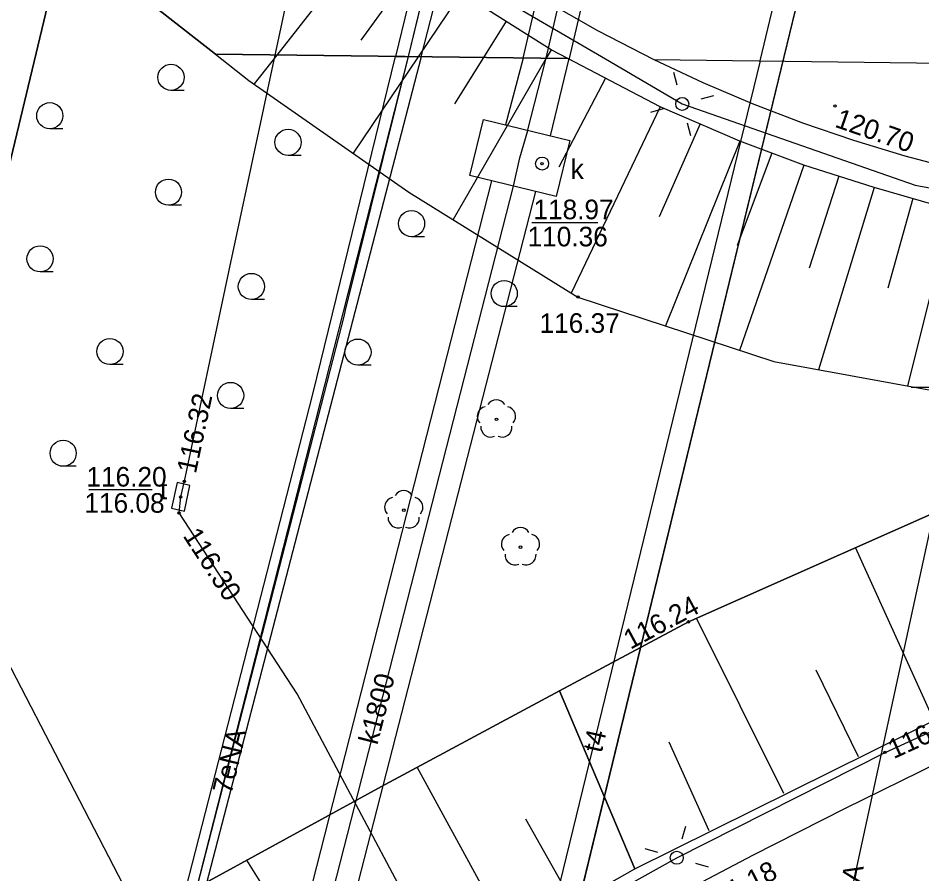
# Model space of a CAD drawing. Extents: x 6424617 to 6425697, y 5665845 to 5667190.
# Drawn here: x 6425460.84 to 6425495.41, y 5666781.4 to 5666814.14 of the extents above; entities that cross this region are included whole.
import ezdxf

# ---------------------------------------------------------------- set-up
doc = ezdxf.new("R2010")
doc.units = 0
for name, color, linetype in [('Warstwa 1', 7, 'Continuous'), ('Warstwa 11', 7, 'Continuous'), ('Warstwa 12', 7, 'Continuous'), ('Warstwa 13', 7, 'Continuous'), ('Warstwa 14', 7, 'Continuous'), ('Warstwa 15', 7, 'Continuous'), ('Warstwa 16', 7, 'Continuous'), ('Warstwa 2', 7, 'Continuous'), ('Warstwa 20', 7, 'Continuous'), ('Warstwa 21', 7, 'Continuous'), ('Warstwa 25', 7, 'Continuous'), ('Warstwa 4', 7, 'Continuous'), ('Warstwa 5', 7, 'Continuous'), ('Warstwa 6', 7, 'Continuous'), ('Warstwa 61', 7, 'Continuous'), ('Warstwa 63', 7, 'Continuous'), ('Warstwa 8', 7, 'Continuous'), ('Warstwa 9', 7, 'Continuous')]:
    doc.layers.add(name, color=color, linetype=linetype)

msp = doc.modelspace()

# ---------------------------------------------------------------- linework, layer by layer
at = {"layer": 'Warstwa 1'}
for p, q in [((6425474.6, 5666748.65), (6425522.252, 5666945.035)), ((6425474.6, 5666748.65), (6425522.252, 5666945.035)), ((6425454.155, 5666782.149), (6425471.236, 5666853.116)), ((6425454.155, 5666782.149), (6425471.236, 5666853.116))]:
    msp.add_line(p, q, dxfattribs=at)
at = {"layer": 'Warstwa 11'}
for centre in [(6425479.133, 5666798.788), (6425475.589, 5666795.311), (6425480.055, 5666793.9)]:
    msp.add_circle(centre, 0.05, dxfattribs=at)
for centre, start, end in [((6425479.133, 5666799.163), 30.1471, 149.8529), ((6425478.776, 5666798.904), 102.1471, 221.8529), ((6425479.49, 5666798.904), 318.1471, 77.8529), ((6425478.913, 5666798.485), 174.1471, 293.8529), ((6425479.353, 5666798.485), 246.1471, 5.8529), ((6425475.589, 5666795.686), 30.1471, 149.8529), ((6425475.232, 5666795.427), 102.1471, 221.8529), ((6425475.946, 5666795.427), 318.1471, 77.8529), ((6425475.369, 5666795.008), 174.1471, 293.8529), ((6425475.809, 5666795.008), 246.1471, 5.8529), ((6425480.055, 5666794.275), 30.1471, 149.8529), ((6425479.698, 5666794.016), 102.1471, 221.8529), ((6425480.412, 5666794.016), 318.1471, 77.8529), ((6425479.835, 5666793.597), 174.1471, 293.8529), ((6425480.275, 5666793.597), 246.1471, 5.8529)]:
    msp.add_arc(centre, 0.375, start, end, dxfattribs=at)
at = {"layer": 'Warstwa 12'}
for p, q in [((6425480.155, 5666812.607), (6425479.476, 5666810.056)), ((6425481.197, 5666809.635), (6425481.921, 5666812.585))]:
    msp.add_line(p, q, dxfattribs=at)
for points in [[(6425470.675, 5666812.723), (6425472.304, 5666820.347), (6425476.107, 5666835.553), (6425479.576, 5666850.831), (6425493.276, 5666901.432), (6425493.535, 5666902.072), (6425493.16, 5666902.53), (6425486.027, 5666904.729), (6425481.07, 5666906.403), (6425469.466, 5666909.139), (6425469.101, 5666909.586), (6425469.483, 5666910.214), (6425471.98, 5666923.618), (6425472.03, 5666923.61), (6425482.03, 5666965.191), (6425489.31, 5666994.281), (6425496.49, 5667021.647)], [(6425489.22, 5666812.497), (6425490.474, 5666817.727), (6425490.896, 5666819.13), (6425491.336, 5666820.398), (6425491.737, 5666821.916), (6425495.964, 5666838.649), (6425497.689, 5666845.721), (6425498.913, 5666850.556), (6425503.322, 5666868.321), (6425505.296, 5666876.359), (6425505.681, 5666877.85), (6425506.028, 5666879.322), (6425508.389, 5666888.668), (6425512.199, 5666904.697), (6425513.188, 5666908.441), (6425515.663, 5666918.716), (6425518.264, 5666929.68), (6425518.543, 5666931.101)], [(6425480.155, 5666812.607), (6425490.44, 5666856.731)], [(6425492.103, 5666856.276), (6425481.921, 5666812.585)], [(6425454.04, 5666850.53), (6425455.4, 5666845.1), (6425457.01, 5666840.69), (6425459.99, 5666834.85), (6425462.49, 5666830.61), (6425467.42, 5666824.69), (6425475.84, 5666816.94), (6425483.301, 5666812.571)], [(6425479.594, 5666828.428), (6425475.759, 5666812.66)], [(6425370.039, 5666813.938), (6425387.31, 5666809.77), (6425389, 5666809.39), (6425389.94, 5666809.16), (6425413.05, 5666803.84), (6425452.77, 5666794.86), (6425453.27, 5666794.75), (6425458.15, 5666793.91), (6425464.86, 5666780.98), (6425473.36, 5666764.58), (6425477.31, 5666756.9), (6425480.06, 5666751.33), (6425480.34, 5666750.9), (6425482.08, 5666747.32), (6425482.35, 5666746.82), (6425489.3, 5666733.13), (6425489.42, 5666732.92), (6425489.79, 5666732.34)], [(6425475.759, 5666812.66), (6425473.35, 5666802.964), (6425473.295, 5666802.726), (6425466.929, 5666778.024), (6425466.898, 5666777.865), (6425461.33, 5666753.166), (6425461.273, 5666752.96), (6425457.929, 5666738.982), (6425455.227, 5666728.151), (6425455.194, 5666727.972), (6425455.175, 5666727.898), (6425455.155, 5666727.822), (6425450.93, 5666710.343), (6425449.096, 5666702.587), (6425449.042, 5666702.382), (6425448.977, 5666702.201), (6425443.083, 5666678.303), (6425443.056, 5666678.084), (6425442.987, 5666677.871), (6425436.476, 5666651.999)], [(6425441.308, 5666641.686), (6425442.211, 5666646.669), (6425447.461, 5666668.224), (6425452.986, 5666687.798), (6425456.682, 5666702.714), (6425457.304, 5666703.264), (6425461.793, 5666706.908), (6425470.626, 5666713.216), (6425473.792, 5666715.394), (6425479.11, 5666718.571), (6425485.322, 5666722.816), (6425493.098, 5666728.036), (6425502.103, 5666733.657), (6425502.567, 5666734.285), (6425502.24, 5666735.351), (6425487.094, 5666760.914), (6425475.369, 5666781.026), (6425471.506, 5666788.294), (6425466.997, 5666795.211), (6425467.061, 5666795.824), (6425467.197, 5666796.422), (6425468.902, 5666804.427), (6425470.675, 5666812.723)], [(6425483.301, 5666812.571), (6425486.24, 5666810.85), (6425495.15, 5666807.75), (6425505.58, 5666805.83), (6425516.81, 5666805.95), (6425530.63, 5666808.89), (6425537.196, 5666811.92)], [(6425499.608, 5666812.372), (6425495.95, 5666795.671), (6425486.186, 5666750.745), (6425486.2, 5666750.424), (6425485.09, 5666746.715), (6425483.809, 5666741.562), (6425478.514, 5666721.742), (6425475.138, 5666709.091), (6425474.202, 5666705.85), (6425473.405, 5666702.579), (6425462.582, 5666662.473), (6425462.296, 5666661.501), (6425462.173, 5666661.094)], [(6425489.22, 5666812.497), (6425474.765, 5666753.174), (6425464.178, 5666708.896)], [(6425478.948, 5666807.916), (6425469.289, 5666770.099), (6425466.993, 5666760.786)], [(6425468.627, 5666760.482), (6425471.113, 5666770.429), (6425480.638, 5666807.5)], [(6425421.88, 5666719.91), (6425423.54, 5666722.99), (6425426.42, 5666727.86), (6425430.52, 5666733.86), (6425437.51, 5666743.03), (6425446.31, 5666752.86), (6425455.45, 5666761.23), (6425465.09, 5666768.89), (6425475.88, 5666776.36), (6425486.03, 5666782.02), (6425494, 5666786.05), (6425505.21, 5666791.17), (6425519.8, 5666797.56)]]:
    msp.add_lwpolyline(points, dxfattribs=at)
at = {"layer": 'Warstwa 14'}
for p, q in [((6425483.013, 5666806.309), (6425480.486, 5666806.309)), ((6425465.965, 5666796.092), (6425463.55, 5666796.092))]:
    msp.add_line(p, q, dxfattribs=at)
for centre in [(6425480.88, 5666808.57), (6425467.197, 5666796.422), (6425467.061, 5666795.824), (6425466.997, 5666795.211), (6425494, 5666786.05)]:
    msp.add_circle(centre, 0.045, dxfattribs=at)
at = {"layer": 'Warstwa 16'}
msp.add_lwpolyline([(6425478.64, 5666810.261), (6425481.946, 5666809.451), (6425481.417, 5666807.309), (6425478.121, 5666808.119)], close=True, dxfattribs=at)
at = {"layer": 'Warstwa 2'}
for centre in [(6425486.24, 5666810.85), (6425486.03, 5666782.02)]:
    msp.add_circle(centre, 0.25, dxfattribs=at)
at = {"layer": 'Warstwa 20'}
for points in [[(6425481.867, 5666812.588), (6425481.221, 5666812.926), (6425477.791, 5666815.103), (6425474.465, 5666817.491), (6425471.081, 5666820.378), (6425467.805, 5666823.596), (6425463.4, 5666828.674), (6425460.629, 5666832.713), (6425458.029, 5666837.277), (6425455.963, 5666841.717), (6425454.719, 5666845.111), (6425453.384, 5666849.709)], [(6425536.954, 5666811.923), (6425525.448, 5666807.124), (6425523.838, 5666806.716), (6425520.732, 5666806.071), (6425518.007, 5666805.646), (6425515.187, 5666805.341), (6425511.846, 5666805.15), (6425508.44, 5666805.208), (6425505.612, 5666805.37), (6425503.771, 5666805.545), (6425500.287, 5666806.012), (6425496.536, 5666806.804), (6425493.577, 5666807.654), (6425490.89, 5666808.515), (6425488.443, 5666809.424), (6425485.396, 5666810.743), (6425481.867, 5666812.588)], [(6425422.574, 5666722.304), (6425428.412, 5666731.492), (6425431.681, 5666736.078), (6425436.086, 5666741.712), (6425442.084, 5666748.725), (6425447.996, 5666754.895), (6425452.828, 5666759.41), (6425458.281, 5666764.123), (6425464.704, 5666769.164), (6425468.929, 5666772.131), (6425473.691, 5666775.367), (6425479.696, 5666778.914), (6425484.424, 5666781.597), (6425490.445, 5666784.582), (6425496.465, 5666787.566)]]:
    msp.add_lwpolyline(points, dxfattribs=at)
at = {"layer": 'Warstwa 21'}
for points in [[(6425468.392, 5666812.751), (6425462.681, 5666817.231), (6425457.481, 5666822.356), (6425456.019, 5666822.263), (6425453.384, 5666849.709)], [(6425468.392, 5666812.751), (6425469.664, 5666811.753), (6425475.779, 5666807.481), (6425482.248, 5666803.463), (6425489.746, 5666800.997), (6425497.214, 5666799.642), (6425504.774, 5666800.045), (6425515.195, 5666802.708), (6425526.109, 5666806.062), (6425536.154, 5666810.592), (6425538.289, 5666811.907)], [(6425422.574, 5666722.304), (6425431.815, 5666741.584), (6425441.056, 5666760.863), (6425453.143, 5666770.998), (6425464.372, 5666779.068), (6425474.879, 5666784.82), (6425481.549, 5666788.4), (6425486.475, 5666791.043), (6425498.143, 5666796.224), (6425505.971, 5666798.183), (6425515.118, 5666800.069), (6425517.803, 5666800.908), (6425527.431, 5666803.918), (6425535.771, 5666807.678), (6425542.544, 5666811.856)]]:
    msp.add_lwpolyline(points, dxfattribs=at)
at = {"layer": 'Warstwa 25'}
for centre in [(6425492.083, 5666810.768), (6425482.248, 5666803.463), (6425486.475, 5666791.043)]:
    msp.add_circle(centre, 0.045, dxfattribs=at)
at = {"layer": 'Warstwa 4'}
for points in [[(6425486.048, 5666811.575), (6425485.92, 5666812.058)], [(6425486.965, 5666811.042), (6425487.448, 5666811.17)], [(6425485.515, 5666810.658), (6425485.032, 5666810.53)], [(6425486.432, 5666810.125), (6425486.56, 5666809.642)], [(6425486.236, 5666782.741), (6425486.373, 5666783.222)], [(6425485.309, 5666782.226), (6425484.828, 5666782.363)], [(6425486.751, 5666781.814), (6425487.232, 5666781.677)]]:
    msp.add_lwpolyline(points, dxfattribs=at)
msp.add_lwpolyline([(6425467.199, 5666795.282), (6425467.411, 5666796.26), (6425466.923, 5666796.366), (6425466.711, 5666795.388)], close=True, dxfattribs=at)
msp.add_circle((6425480.88, 5666808.57), 0.25, dxfattribs=at)
at = {"layer": 'Warstwa 6'}
for p, q in [((6425467.186, 5666811.371), (6425466.686, 5666811.371)), ((6425462.551, 5666809.9), (6425462.051, 5666809.9)), ((6425471.663, 5666808.883), (6425471.163, 5666808.883)), ((6425467.09, 5666806.977), (6425466.59, 5666806.977)), ((6425476.388, 5666805.774), (6425475.888, 5666805.774)), ((6425462.178, 5666804.427), (6425461.678, 5666804.427)), ((6425470.261, 5666803.37), (6425469.761, 5666803.37)), ((6425479.932, 5666803.099), (6425479.432, 5666803.099)), ((6425464.852, 5666800.882), (6425464.352, 5666800.882)), ((6425474.337, 5666800.86), (6425473.837, 5666800.86)), ((6425469.467, 5666799.202), (6425468.967, 5666799.202)), ((6425463.062, 5666796.991), (6425462.562, 5666796.991))]:
    msp.add_line(p, q, dxfattribs=at)
for points in [[(6425493.084, 5667022.41), (6425437.407, 5666792.342), (6425454.155, 5666782.149), (6425471.236, 5666853.116), (6425495.139, 5666950.762), (6425496.12, 5666954.85), (6425485.36, 5666958.9), (6425501.348, 5667020.558)], [(6425352.06, 5666353.98), (6425364.93, 5666402.71), (6425390.68, 5666508.89), (6425407.73, 5666588.9), (6425429.67, 5666678.16), (6425441.06, 5666708.4), (6425451.88, 5666727.39), (6425465.93, 5666741.65), (6425473.47, 5666747.98), (6425474.6, 5666748.65), (6425522.252, 5666945.035)], [(6425569.514, 5666914.463), (6425559.46, 5666924.76), (6425550.86, 5666931.17), (6425537.49, 5666938.32), (6425528.13, 5666942.39), (6425522.252, 5666945.035), (6425474.6, 5666748.65), (6425499.79, 5666763.64), (6425538.28, 5666785.28), (6425540.993, 5666787.253)], [(6425471.236, 5666853.116), (6425454.155, 5666782.149), (6425453.13, 5666778.441), (6425450.35, 5666766.844), (6425449.817, 5666764.101), (6425447.915, 5666756.464), (6425424.332, 5666659.157), (6425420.309, 5666643.115), (6425407.267, 5666589.052), (6425400.851, 5666561.248), (6425393.198, 5666530.378), (6425392.009, 5666527.133), (6425381.456, 5666483.847), (6425377.52, 5666465.123), (6425363.818, 5666408.694), (6425353.441, 5666367.596)]]:
    msp.add_lwpolyline(points, dxfattribs=at)
for centre in [(6425466.686, 5666811.871), (6425462.051, 5666810.4), (6425471.163, 5666809.383), (6425466.59, 5666807.477), (6425475.888, 5666806.274), (6425461.678, 5666804.927), (6425469.761, 5666803.87), (6425479.432, 5666803.599), (6425464.352, 5666801.382), (6425473.837, 5666801.36), (6425468.967, 5666799.702), (6425462.562, 5666797.491)]:
    msp.add_circle(centre, 0.5, dxfattribs=at)
at = {"layer": 'Warstwa 61'}
for points in [[(6425481.038, 5666812.596), (6425491.4, 5666857.132), (6425513.738, 5666949.133), (6425526.476, 5667002.476), (6425529.291, 5667014.292)], [(6425475.766, 5666812.66), (6425481.972, 5666838.27)], [(6425475.759, 5666812.66), (6425466.898, 5666777.865), (6425461.33, 5666753.166), (6425457.929, 5666738.982), (6425455.155, 5666727.822), (6425448.977, 5666702.201), (6425442.987, 5666677.871), (6425436.476, 5666651.999), (6425429.948, 5666625.73), (6425423.857, 5666601.014), (6425419.792, 5666583.207), (6425417.89, 5666575.411), (6425417.843, 5666575.274), (6425417.74, 5666574.332), (6425417.734, 5666573.808), (6425419.396, 5666571.967), (6425419.317, 5666569.282), (6425419.405, 5666569.031), (6425422.168, 5666567.979), (6425422.642, 5666567.678), (6425425.95, 5666564.655), (6425426.241, 5666564.174), (6425426.282, 5666563.854), (6425426.235, 5666563.252)], [(6425440.898, 5666649.974), (6425444.447, 5666664.744), (6425444.65, 5666665.38), (6425444.75, 5666666.043), (6425447.618, 5666678.294), (6425452.379, 5666698.801), (6425454.964, 5666709.579), (6425455.493, 5666712.527), (6425467.193, 5666758.459), (6425467.63, 5666759.523), (6425467.81, 5666760.634), (6425470.201, 5666770.264), (6425479.793, 5666807.708), (6425480.031, 5666808.785), (6425480.333, 5666809.832), (6425480.341, 5666809.863), (6425480.99, 5666812.402), (6425481.038, 5666812.596)]]:
    msp.add_lwpolyline(points, dxfattribs=at)
at = {"layer": 'Warstwa 63'}
msp.add_line((6425505, 5666800), (6425495, 5666800), dxfattribs=at)
at = {"layer": 'Warstwa 8'}
for p, q in [((6425480.893, 5666814.871), (6425483.001, 5666813.664)), ((6425483.001, 5666813.664), (6425485.159, 5666812.548)), ((6425485.159, 5666812.548), (6425487.022, 5666811.675)), ((6425485.159, 5666812.548), (6425534.463, 5666811.953)), ((6425485.159, 5666812.548), (6425534.463, 5666811.953)), ((6425487.022, 5666811.675), (6425488.916, 5666810.868)), ((6425488.916, 5666810.868), (6425490.838, 5666810.13)), ((6425490.838, 5666810.13), (6425492.785, 5666809.461)), ((6425492.785, 5666809.461), (6425494.755, 5666808.862)), ((6425494.755, 5666808.862), (6425496.745, 5666808.334)), ((6425492.49, 5666783.917), (6425496.065, 5666785.679)), ((6425488.935, 5666782.113), (6425492.49, 5666783.917)), ((6425485.401, 5666780.267), (6425488.935, 5666782.113))]:
    msp.add_line(p, q, dxfattribs=at)
for points in [[(6425476.261, 5666812.654), (6425478.183, 5666820.161)], [(6425476.217, 5666816.552), (6425475.27, 5666812.666)], [(6425436.899, 5666654.986), (6425441.007, 5666671.741), (6425443.87, 5666683.229), (6425448.078, 5666700.226), (6425458.308, 5666742.266), (6425462.138, 5666758.523), (6425465.09, 5666771.329), (6425467.253, 5666780.824), (6425472.116, 5666799.748), (6425475.27, 5666812.666), (6425476.261, 5666812.654), (6425467.956, 5666780.701), (6425465.89, 5666771.616), (6425462.43, 5666756.311), (6425458.979, 5666741.348), (6425449.042, 5666700.874), (6425444.62, 5666683.197), (6425441.71, 5666671.55), (6425437.724, 5666655.545)]]:
    msp.add_lwpolyline(points, dxfattribs=at)
at = {"layer": 'Warstwa 9'}
for p, q in [((6425474.465, 5666817.491), (6425470.731, 5666812.723)), ((6425476.128, 5666816.297), (6425473.942, 5666813.294)), ((6425477.791, 5666815.103), (6425476.139, 5666812.657)), ((6425479.506, 5666814.014), (6425478.64, 5666812.627)), ((6425481.221, 5666812.926), (6425481.032, 5666812.598)), ((6425470.731, 5666812.723), (6425469.863, 5666811.614)), ((6425476.139, 5666812.657), (6425473.648, 5666808.97)), ((6425481.032, 5666812.598), (6425477.474, 5666806.428)), ((6425478.64, 5666812.627), (6425477.534, 5666810.857)), ((6425483.308, 5666811.834), (6425481.522, 5666808.429)), ((6425485.396, 5666810.743), (6425481.996, 5666803.62)), ((6425486.92, 5666810.084), (6425485.36, 5666806.536)), ((6425488.443, 5666809.424), (6425485.603, 5666802.359)), ((6425489.666, 5666808.97), (6425488.343, 5666805.431)), ((6425490.89, 5666808.515), (6425488.437, 5666801.427)), ((6425492.234, 5666808.084), (6425491.09, 5666804.57)), ((6425493.577, 5666807.654), (6425491.458, 5666800.686)), ((6425495.056, 5666807.229), (6425494.107, 5666803.804)), ((6425496.536, 5666806.804), (6425494.858, 5666800.07)), ((6425495.858, 5666787.276), (6425492.874, 5666793.884)), ((6425490.121, 5666784.477), (6425486.784, 5666791.18)), ((6425492.985, 5666785.886), (6425491.364, 5666789.19)), ((6425484.424, 5666781.597), (6425481.549, 5666788.4)), ((6425484.424, 5666781.597), (6425481.549, 5666788.4)), ((6425481.549, 5666788.4), (6425484.424, 5666781.597)), ((6425487.267, 5666783.047), (6425485.736, 5666786.436)), ((6425479.696, 5666778.914), (6425476.106, 5666785.479)), ((6425482.085, 5666780.27), (6425480.254, 5666783.496)), ((6425473.691, 5666775.367), (6425469.592, 5666781.926))]:
    msp.add_line(p, q, dxfattribs=at)
msp.add_lwpolyline([(6425481.867, 5666812.588), (6425481.221, 5666812.926), (6425477.791, 5666815.103), (6425474.465, 5666817.491), (6425471.081, 5666820.378), (6425467.805, 5666823.596), (6425463.4, 5666828.674), (6425460.629, 5666832.713), (6425458.029, 5666837.277), (6425455.963, 5666841.717), (6425454.719, 5666845.111), (6425453.384, 5666849.709), (6425456.019, 5666822.263), (6425457.481, 5666822.356), (6425462.681, 5666817.231), (6425468.392, 5666812.751)], close=True, dxfattribs=at)
for points in [[(6425496.536, 5666806.804), (6425493.577, 5666807.654), (6425490.89, 5666808.515), (6425488.443, 5666809.424), (6425485.396, 5666810.743), (6425481.867, 5666812.588), (6425468.392, 5666812.751), (6425469.664, 5666811.753), (6425475.779, 5666807.481), (6425482.248, 5666803.463), (6425489.746, 5666800.997), (6425497.214, 5666799.642)], [(6425498.143, 5666796.224), (6425486.475, 5666791.043), (6425481.549, 5666788.4), (6425474.879, 5666784.82), (6425464.372, 5666779.068), (6425453.143, 5666770.998), (6425441.056, 5666760.863), (6425431.815, 5666741.584), (6425422.574, 5666722.304), (6425428.412, 5666731.492), (6425431.681, 5666736.078), (6425436.086, 5666741.712), (6425442.084, 5666748.725), (6425447.996, 5666754.895), (6425452.828, 5666759.41), (6425458.281, 5666764.123), (6425464.704, 5666769.164), (6425468.929, 5666772.131), (6425473.691, 5666775.367), (6425479.696, 5666778.914), (6425484.424, 5666781.597), (6425490.445, 5666784.582), (6425496.465, 5666787.566)]]:
    msp.add_lwpolyline(points, dxfattribs=at)

# ---------------------------------------------------------------- texts
at = {"layer": 'Warstwa 13'}
for s, rotation, p in [('k1800', 75.5903, (6425474.578, 5666786.307)), ('7eNA', 76.2263, (6425468.991, 5666784.419)), ('t4', 76.9941, (6425483.159, 5666786.003)), ('eNA', 78.3692, (6425492.797, 5666779.771))]:
    msp.add_text(s, height=0.75, rotation=rotation, dxfattribs=at).set_placement(p)
at = {"layer": 'Warstwa 14'}
for s, p in [('110.36', (6425480.325, 5666805.403)), ('116.08', (6425463.374, 5666795.216))]:
    msp.add_text(s, height=0.75, dxfattribs=at).set_placement(p)
for s, rotation, p in [('116.32', 77.9738, (6425467.636, 5666796.684)), ('116.30', 303.1004, (6425467.12, 5666794.335)), ('116.25', 24.5455, (6425494.328, 5666785.788))]:
    msp.add_text(s, height=0.75, rotation=rotation, dxfattribs=at).set_placement(p)
at = {"layer": 'Warstwa 15'}
for s, p in [('118.97', (6425480.549, 5666806.441)), ('116.20', (6425463.451, 5666796.216))]:
    msp.add_text(s, height=0.75, dxfattribs=at).set_placement(p)
at = {"layer": 'Warstwa 25'}
for s, rotation, p in [('120.70', 340.8182, (6425492.04, 5666809.985)), ('116.24', 28.2182, (6425484.257, 5666789.97)), ('121.18', 26.8259, (6425487.205, 5666779.883))]:
    msp.add_text(s, height=0.75, rotation=rotation, dxfattribs=at).set_placement(p)
msp.add_text('116.37', height=0.75, dxfattribs=at).set_placement((6425480.783, 5666802.096))
at = {"layer": 'Warstwa 5'}
for s, p in [('k', (6425481.972, 5666807.985)), ('t', (6425466.268, 5666795.732))]:
    msp.add_text(s, height=0.75, dxfattribs=at).set_placement(p)

doc.saveas('drawing.dxf')
